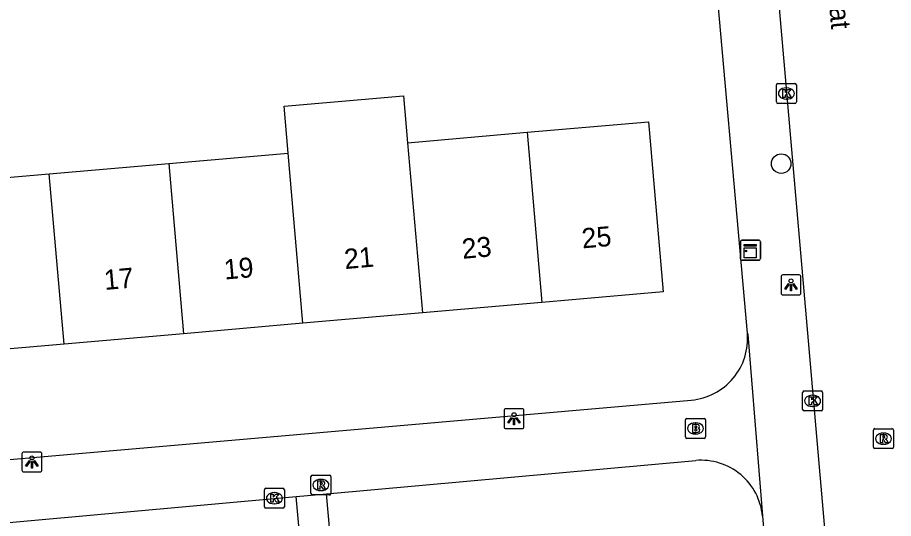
# Model space of a CAD drawing. Extents: x 160557 to 161245, y 385330 to 386505.
# Drawn here: x 161028.26 to 161072.1, y 385560.8 to 385585.88 of the extents above; entities that cross this region are included whole.
import ezdxf

# ---------------------------------------------------------------- set-up
doc = ezdxf.new("R2010")
doc.units = 0
for name, color, linetype in [('IMGEO_Boom', 7, 'Continuous'), ('IMGEO_Brandkraan', 7, 'Continuous'), ('IMGEO_Kast', 7, 'Continuous'), ('IMGEO_Kolk', 7, 'Continuous'), ('IMGEO_Lichtpunt', 7, 'Continuous'), ('IMGEO_Openbare_ruimte_label', 7, 'Continuous'), ('IMGEO_Pand', 7, 'Continuous'), ('IMGEO_Pand_nummerreeks', 7, 'Continuous'), ('IMGEO_Rijbaan_lokaal_open', 7, 'Continuous'), ('IMGEO_Rioolput', 7, 'Continuous'), ('IMGEO_Voetpad_open', 7, 'Continuous')]:
    doc.layers.add(name, color=color, linetype=linetype)

msp = doc.modelspace()

# ---------------------------------------------------------------- linework, layer by layer
at = {"layer": 'IMGEO_Boom'}
msp.add_circle((161066.479, 385578.559), 0.489, dxfattribs=at)
at = {"layer": 'IMGEO_Brandkraan'}
for p, q in [((161061.688, 385564.879), (161061.688, 385565.731)), ((161061.763, 385565.805), (161062.615, 385565.805)), ((161062.176, 385565.585), (161062.201, 385565.585)), ((161062.689, 385565.731), (161062.689, 385564.879)), ((161062.199, 385565.025), (161062.174, 385565.025)), ((161062.615, 385564.805), (161061.763, 385564.805))]:
    msp.add_line(p, q, dxfattribs=at)
for points in [[(161061.688, 385564.879), (161061.688, 385565.731)], [(161061.763, 385565.805), (161062.615, 385565.805)], [(161062.036, 385565.505), (161062.036, 385565.105), (161062.249, 385565.105)], [(161062.267, 385565.505), (161062.036, 385565.505)], [(161062.215, 385565.424), (161062.161, 385565.424), (161062.161, 385565.348)], [(161062.689, 385565.731), (161062.689, 385564.879)], [(161062.161, 385565.348), (161062.214, 385565.348)], [(161062.223, 385565.272), (161062.161, 385565.272), (161062.161, 385565.191)], [(161062.161, 385565.191), (161062.223, 385565.191)], [(161062.615, 385564.805), (161061.763, 385564.805)]]:
    msp.add_lwpolyline(points, dxfattribs=at)
for centre, radius, start, end in [((161061.765, 385565.729), 0.0765, 91.552, 178.448), ((161061.765, 385565.729), 0.0765, 91.552, 178.448), ((161062.216, 385565.386), 0.0379, 267.8285, 90.9355), ((161062.271, 385565.36), 0.145, 59.4692, 91.5367), ((161062.296, 385565.407), 0.0922, 285.5137, 58.1501), ((161062.613, 385565.729), 0.0765, 1.552, 88.448), ((161062.613, 385565.729), 0.0765, 1.552, 88.448), ((161062.224, 385565.231), 0.0404, 269.8759, 90.5077), ((161062.255, 385565.356), 0.251, 268.6676, 293.5347), ((161062.301, 385565.215), 0.105, 301.3115, 78.989), ((161061.765, 385564.881), 0.0765, 181.552, 268.448), ((161061.765, 385564.881), 0.0765, 181.552, 268.448), ((161062.613, 385564.881), 0.0765, 271.552, 358.448), ((161062.613, 385564.881), 0.0765, 271.552, 358.448)]:
    msp.add_arc(centre, radius, start, end, dxfattribs=at)
for centre, major_axis, ratio, start_param, end_param in [((161062.175, 385565.305), (-0.387, 0.002), 0.722429, 4.712389, 7.853982), ((161062.2, 385565.305), (-0.39, 0.002), 0.717154, 1.570796, 4.712389)]:
    msp.add_ellipse(centre, major_axis=major_axis, ratio=ratio, start_param=start_param, end_param=end_param, dxfattribs=at)
at = {"layer": 'IMGEO_Kast'}
for p, q in [((161064.436, 385573.801), (161064.436, 385574.642)), ((161064.436, 385574.642), (161064.436, 385573.801)), ((161064.511, 385574.726), (161065.352, 385574.726)), ((161065.352, 385574.726), (161064.511, 385574.726)), ((161065.436, 385574.651), (161065.436, 385573.81)), ((161065.436, 385573.81), (161065.436, 385574.651)), ((161065.361, 385573.726), (161064.52, 385573.726)), ((161064.52, 385573.726), (161065.361, 385573.726))]:
    msp.add_line(p, q, dxfattribs=at)
for points in [[(161064.631, 385574.516), (161065.231, 385574.516), (161065.231, 385574.431), (161064.631, 385574.431), (161064.631, 385574.516)], [(161064.631, 385574.341), (161065.231, 385574.341), (161065.231, 385573.852), (161064.631, 385573.852), (161064.631, 385574.341)]]:
    msp.add_lwpolyline(points, dxfattribs=at)
msp.add_circle((161064.715, 385574.19), 0.0377, dxfattribs=at)
for centre, start, end in [((161064.514, 385574.648), 92.4484, 184.2845), ((161064.514, 385574.648), 92.4484, 184.2845), ((161065.358, 385574.648), 2.4484, 94.2845), ((161065.358, 385574.648), 2.4484, 94.2845), ((161064.514, 385573.804), 182.4484, 274.2845), ((161064.514, 385573.804), 182.4484, 274.2845), ((161065.358, 385573.804), 272.4484, 4.2845), ((161065.358, 385573.804), 272.4484, 4.2845)]:
    msp.add_arc(centre, 0.0779, start, end, dxfattribs=at)
at = {"layer": 'IMGEO_Kolk'}
for p, q in [((161066.237, 385581.646), (161066.237, 385582.498)), ((161066.312, 385582.572), (161067.164, 385582.572)), ((161067.238, 385582.498), (161067.238, 385581.646)), ((161066.725, 385582.352), (161066.75, 385582.352)), ((161066.748, 385581.792), (161066.723, 385581.792)), ((161067.164, 385581.572), (161066.312, 385581.572)), ((161067.624, 385567.182), (161068.476, 385567.182)), ((161067.549, 385566.256), (161067.549, 385567.108)), ((161068.037, 385566.962), (161068.062, 385566.962)), ((161068.55, 385567.108), (161068.55, 385566.256)), ((161068.06, 385566.402), (161068.035, 385566.402)), ((161068.476, 385566.182), (161067.624, 385566.182)), ((161040.615, 385561.383), (161040.615, 385562.235)), ((161040.69, 385562.309), (161041.542, 385562.309)), ((161041.103, 385562.089), (161041.128, 385562.089)), ((161041.616, 385562.235), (161041.616, 385561.383)), ((161041.126, 385561.529), (161041.101, 385561.529)), ((161041.542, 385561.309), (161040.69, 385561.309))]:
    msp.add_line(p, q, dxfattribs=at)
for points in [[(161066.237, 385581.646), (161066.237, 385582.498)], [(161066.312, 385582.572), (161067.164, 385582.572)], [(161067.238, 385582.498), (161067.238, 385581.646)], [(161066.558, 385582.272), (161066.681, 385582.272), (161066.681, 385582.121), (161066.811, 385582.272), (161066.975, 385582.272), (161066.829, 385582.121), (161066.982, 385581.872), (161066.83, 385581.872), (161066.745, 385582.036), (161066.681, 385581.969), (161066.681, 385581.872), (161066.558, 385581.872), (161066.558, 385582.272)], [(161067.164, 385581.572), (161066.312, 385581.572)], [(161067.624, 385567.182), (161068.476, 385567.182)], [(161067.549, 385566.256), (161067.549, 385567.108)], [(161067.87, 385566.882), (161067.993, 385566.882), (161067.993, 385566.731), (161068.123, 385566.882), (161068.287, 385566.882), (161068.141, 385566.731), (161068.294, 385566.482), (161068.142, 385566.482), (161068.057, 385566.646), (161067.993, 385566.579), (161067.993, 385566.482), (161067.87, 385566.482), (161067.87, 385566.882)], [(161068.55, 385567.108), (161068.55, 385566.256)], [(161068.476, 385566.182), (161067.624, 385566.182)], [(161040.615, 385561.383), (161040.615, 385562.235)], [(161040.69, 385562.309), (161041.542, 385562.309)], [(161040.936, 385562.009), (161041.059, 385562.009), (161041.059, 385561.858), (161041.189, 385562.009), (161041.353, 385562.009), (161041.207, 385561.858), (161041.36, 385561.609), (161041.208, 385561.609), (161041.123, 385561.773), (161041.059, 385561.706), (161041.059, 385561.609), (161040.936, 385561.609), (161040.936, 385562.009)], [(161041.616, 385562.235), (161041.616, 385561.383)], [(161041.542, 385561.309), (161040.69, 385561.309)]]:
    msp.add_lwpolyline(points, dxfattribs=at)
for centre, start, end in [((161066.314, 385582.496), 91.552, 178.448), ((161066.314, 385582.496), 91.552, 178.448), ((161067.162, 385582.496), 1.552, 88.448), ((161067.162, 385582.496), 1.552, 88.448), ((161066.314, 385581.648), 181.552, 268.448), ((161066.314, 385581.648), 181.552, 268.448), ((161067.162, 385581.648), 271.552, 358.448), ((161067.162, 385581.648), 271.552, 358.448), ((161067.626, 385567.106), 91.552, 178.448), ((161067.626, 385567.106), 91.552, 178.448), ((161068.474, 385567.106), 1.552, 88.448), ((161068.474, 385567.106), 1.552, 88.448), ((161067.626, 385566.258), 181.552, 268.448), ((161067.626, 385566.258), 181.552, 268.448), ((161068.474, 385566.258), 271.552, 358.448), ((161068.474, 385566.258), 271.552, 358.448), ((161040.692, 385562.233), 91.552, 178.448), ((161040.692, 385562.233), 91.552, 178.448), ((161041.54, 385562.233), 1.552, 88.448), ((161041.54, 385562.233), 1.552, 88.448), ((161040.692, 385561.385), 181.552, 268.448), ((161040.692, 385561.385), 181.552, 268.448), ((161041.54, 385561.385), 271.552, 358.448), ((161041.54, 385561.385), 271.552, 358.448)]:
    msp.add_arc(centre, 0.0765, start, end, dxfattribs=at)
for centre, major_axis, ratio, start_param, end_param in [((161066.724, 385582.072), (-0.387, 0.002), 0.722429, 4.712389, 7.853982), ((161066.749, 385582.072), (-0.39, 0.002), 0.717154, 1.570796, 4.712389), ((161068.036, 385566.682), (-0.387, 0.002), 0.722429, 4.712389, 7.853982), ((161068.061, 385566.682), (-0.39, 0.002), 0.717154, 1.570796, 4.712389), ((161041.102, 385561.809), (-0.387, 0.002), 0.722429, 4.712389, 7.853982), ((161041.127, 385561.809), (-0.39, 0.002), 0.717154, 1.570796, 4.712389)]:
    msp.add_ellipse(centre, major_axis=major_axis, ratio=ratio, start_param=start_param, end_param=end_param, dxfattribs=at)
at = {"layer": 'IMGEO_Lichtpunt'}
for p, q in [((161066.469, 385572.892), (161066.469, 385572.085)), ((161066.469, 385572.892), (161066.469, 385572.085)), ((161067.371, 385572.987), (161066.563, 385572.987)), ((161067.371, 385572.987), (161066.563, 385572.987)), ((161067.465, 385572.085), (161067.465, 385572.892)), ((161067.465, 385572.085), (161067.465, 385572.892)), ((161066.563, 385571.991), (161067.371, 385571.991)), ((161066.563, 385571.991), (161067.371, 385571.991)), ((161053.51, 385566.29), (161052.702, 385566.29)), ((161053.51, 385566.29), (161052.702, 385566.29)), ((161052.608, 385566.195), (161052.608, 385565.388)), ((161052.608, 385566.195), (161052.608, 385565.388)), ((161053.604, 385565.388), (161053.604, 385566.195)), ((161053.604, 385565.388), (161053.604, 385566.195)), ((161052.702, 385565.294), (161053.51, 385565.294)), ((161052.702, 385565.294), (161053.51, 385565.294)), ((161029.383, 385564.123), (161028.575, 385564.123)), ((161029.383, 385564.123), (161028.575, 385564.123)), ((161028.481, 385564.028), (161028.481, 385563.221)), ((161028.481, 385564.028), (161028.481, 385563.221)), ((161029.477, 385563.221), (161029.477, 385564.028)), ((161029.477, 385563.221), (161029.477, 385564.028)), ((161028.575, 385563.127), (161029.383, 385563.127)), ((161028.575, 385563.127), (161029.383, 385563.127))]:
    msp.add_line(p, q, dxfattribs=at)
for points in [[(161066.843, 385572.556), (161066.882, 385572.528), (161066.694, 385572.266), (161066.656, 385572.293), (161066.843, 385572.556)], [(161066.945, 385572.508), (161066.992, 385572.508), (161066.992, 385572.186), (161066.945, 385572.186), (161066.945, 385572.508)], [(161067.055, 385572.528), (161067.093, 385572.555), (161067.28, 385572.293), (161067.241, 385572.265), (161067.055, 385572.528)], [(161052.982, 385565.859), (161053.021, 385565.831), (161052.833, 385565.569), (161052.795, 385565.596), (161052.982, 385565.859)], [(161053.194, 385565.831), (161053.232, 385565.858), (161053.419, 385565.596), (161053.38, 385565.568), (161053.194, 385565.831)], [(161053.084, 385565.811), (161053.131, 385565.811), (161053.131, 385565.489), (161053.084, 385565.489), (161053.084, 385565.811)], [(161028.855, 385563.692), (161028.894, 385563.664), (161028.706, 385563.402), (161028.668, 385563.429), (161028.855, 385563.692)], [(161028.957, 385563.644), (161029.004, 385563.644), (161029.004, 385563.322), (161028.957, 385563.322), (161028.957, 385563.644)], [(161029.067, 385563.664), (161029.105, 385563.691), (161029.292, 385563.429), (161029.253, 385563.401), (161029.067, 385563.664)]]:
    msp.add_lwpolyline(points, dxfattribs=at)
for centre in [(161066.968, 385572.69), (161053.107, 385565.993), (161028.98, 385563.826)]:
    msp.add_circle(centre, 0.0994, dxfattribs=at)
for centre, start, end in [((161066.563, 385572.892), 90, 180), ((161066.563, 385572.892), 90, 180), ((161067.371, 385572.892), 0, 90), ((161067.371, 385572.892), 0, 90), ((161066.563, 385572.085), 180, 270), ((161066.563, 385572.085), 180, 270), ((161067.371, 385572.085), 270, 0), ((161067.371, 385572.085), 270, 360), ((161052.702, 385566.195), 90, 180), ((161052.702, 385566.195), 90, 180), ((161053.51, 385566.195), 0, 90), ((161053.51, 385566.195), 0, 90), ((161052.702, 385565.388), 180, 270), ((161052.702, 385565.388), 180, 270), ((161053.51, 385565.388), 270, 0), ((161053.51, 385565.388), 270, 360), ((161028.575, 385564.028), 90, 180), ((161028.575, 385564.028), 90, 180), ((161029.383, 385564.028), 0, 90), ((161029.383, 385564.028), 0, 90), ((161028.575, 385563.221), 180, 270), ((161028.575, 385563.221), 180, 270), ((161029.383, 385563.221), 270, 0), ((161029.383, 385563.221), 270, 360)]:
    msp.add_arc(centre, 0.0946, start, end, dxfattribs=at)
at = {"layer": 'IMGEO_Pand'}
for points in [[(161041.803, 385579.088), (161041.598, 385581.437), (161047.575, 385581.957), (161047.78, 385579.608)], [(161053.758, 385580.129), (161059.835, 385580.658), (161060.577, 385572.137), (161054.5, 385571.608)], [(161047.78, 385579.608), (161053.758, 385580.129)], [(161053.758, 385580.129), (161054.5, 385571.608)], [(161047.78, 385579.608), (161048.522, 385571.087)], [(161035.826, 385578.568), (161041.803, 385579.088)], [(161042.545, 385570.567), (161041.803, 385579.088)], [(161029.848, 385578.047), (161035.826, 385578.568)], [(161035.826, 385578.568), (161036.568, 385570.047)], [(161023.871, 385577.527), (161029.848, 385578.047)], [(161030.59, 385569.526), (161029.848, 385578.047)], [(161054.5, 385571.608), (161048.522, 385571.087)], [(161048.522, 385571.087), (161042.545, 385570.567)], [(161042.545, 385570.567), (161036.568, 385570.047)], [(161036.568, 385570.047), (161030.59, 385569.526)], [(161030.59, 385569.526), (161024.613, 385569.006)]]:
    msp.add_lwpolyline(points, dxfattribs=at)
at = {"layer": 'IMGEO_Rijbaan_lokaal_open'}
msp.add_lwpolyline([(161071.555, 385527.133), (161071.554, 385527.151), (161071.552, 385527.169), (161064.234, 385611.073), (161063.712, 385617.074), (161063.655, 385617.485)], dxfattribs=at)
at = {"layer": 'IMGEO_Rioolput'}
for p, q in [((161071.095, 385564.366), (161071.095, 385565.218)), ((161071.17, 385565.292), (161072.022, 385565.292)), ((161071.583, 385565.072), (161071.608, 385565.072)), ((161072.096, 385565.218), (161072.096, 385564.366)), ((161072.022, 385564.292), (161071.17, 385564.292)), ((161071.606, 385564.512), (161071.581, 385564.512)), ((161042.943, 385562.046), (161042.943, 385562.898)), ((161043.018, 385562.972), (161043.87, 385562.972)), ((161043.944, 385562.898), (161043.944, 385562.046)), ((161043.431, 385562.752), (161043.456, 385562.752)), ((161043.87, 385561.972), (161043.018, 385561.972)), ((161043.454, 385562.192), (161043.429, 385562.192))]:
    msp.add_line(p, q, dxfattribs=at)
for points in [[(161071.095, 385564.366), (161071.095, 385565.218)], [(161071.17, 385565.292), (161072.022, 385565.292)], [(161071.684, 385564.99), (161071.432, 385564.992), (161071.432, 385564.592)], [(161072.096, 385565.218), (161072.096, 385564.366)], [(161071.432, 385564.592), (161071.556, 385564.592), (161071.556, 385564.754), (161071.567, 385564.754)], [(161071.61, 385564.911), (161071.556, 385564.911), (161071.556, 385564.83)], [(161071.556, 385564.83), (161071.608, 385564.83)], [(161071.614, 385564.725), (161071.685, 385564.592), (161071.825, 385564.592), (161071.76, 385564.718)], [(161072.022, 385564.292), (161071.17, 385564.292)], [(161042.943, 385562.046), (161042.943, 385562.898)], [(161043.018, 385562.972), (161043.87, 385562.972)], [(161043.944, 385562.898), (161043.944, 385562.046)], [(161043.532, 385562.67), (161043.28, 385562.672), (161043.28, 385562.272)], [(161043.28, 385562.272), (161043.404, 385562.272), (161043.404, 385562.434), (161043.415, 385562.434)], [(161043.458, 385562.591), (161043.404, 385562.591), (161043.404, 385562.51)], [(161043.404, 385562.51), (161043.456, 385562.51)], [(161043.462, 385562.405), (161043.533, 385562.272), (161043.673, 385562.272), (161043.608, 385562.398)], [(161043.87, 385561.972), (161043.018, 385561.972)]]:
    msp.add_lwpolyline(points, dxfattribs=at)
for centre, radius, start, end in [((161071.172, 385565.216), 0.0765, 91.552, 178.448), ((161071.172, 385565.216), 0.0765, 91.552, 178.448), ((161071.683, 385564.88), 0.109, 350.3612, 89.416), ((161072.02, 385565.216), 0.0765, 1.552, 88.448), ((161072.02, 385565.216), 0.0765, 1.552, 88.448), ((161071.566, 385564.701), 0.0533, 26.0293, 88.6989), ((161071.592, 385565.019), 0.19, 274.7715, 282.9687), ((161071.616, 385564.815), 0.0964, 77.0061, 93.1865), ((161071.63, 385564.872), 0.0378, 276.6634, 79.6772), ((161071.681, 385564.88), 0.112, 277.5842, 350.9817), ((161071.665, 385564.665), 0.108, 29.5134, 73.7905), ((161071.172, 385564.368), 0.0765, 181.552, 268.448), ((161071.172, 385564.368), 0.0765, 181.552, 268.448), ((161072.02, 385564.368), 0.0765, 271.552, 358.448), ((161072.02, 385564.368), 0.0765, 271.552, 358.448), ((161043.02, 385562.896), 0.0765, 91.552, 178.448), ((161043.02, 385562.896), 0.0765, 91.552, 178.448), ((161043.868, 385562.896), 0.0765, 1.552, 88.448), ((161043.868, 385562.896), 0.0765, 1.552, 88.448), ((161043.414, 385562.381), 0.0533, 26.0293, 88.6989), ((161043.44, 385562.699), 0.19, 274.7715, 282.9687), ((161043.464, 385562.495), 0.0964, 77.0061, 93.1865), ((161043.478, 385562.552), 0.0378, 276.6634, 79.6772), ((161043.531, 385562.56), 0.109, 350.3612, 89.416), ((161043.529, 385562.56), 0.112, 277.5842, 350.9817), ((161043.513, 385562.345), 0.108, 29.5134, 73.7905), ((161043.02, 385562.048), 0.0765, 181.552, 268.448), ((161043.02, 385562.048), 0.0765, 181.552, 268.448), ((161043.868, 385562.048), 0.0765, 271.552, 358.448), ((161043.868, 385562.048), 0.0765, 271.552, 358.448)]:
    msp.add_arc(centre, radius, start, end, dxfattribs=at)
for centre, major_axis, ratio, start_param, end_param in [((161071.582, 385564.792), (-0.387, 0.002), 0.722429, 4.712389, 7.853982), ((161071.607, 385564.792), (-0.39, 0.002), 0.717154, 1.570796, 4.712389), ((161043.43, 385562.472), (-0.387, 0.002), 0.722429, 4.712389, 7.853982), ((161043.455, 385562.472), (-0.39, 0.002), 0.717154, 1.570796, 4.712389)]:
    msp.add_ellipse(centre, major_axis=major_axis, ratio=ratio, start_param=start_param, end_param=end_param, dxfattribs=at)
at = {"layer": 'IMGEO_Voetpad_open'}
for points in [[(161064.786, 385570.078), (161062.932, 385590.876)], [(161064.786, 385570.078), (161064.802, 385570.012), (161065.542, 385560.933), (161065.541, 385560.907)], [(161005.83, 385561.822), (161061.98, 385566.724)], [(161043.717, 385562.025), (161062.203, 385563.698)], [(161023.592, 385560.203), (161042.213, 385561.889)], [(161042.213, 385561.889), (161043.717, 385562.025)], [(161042.562, 385558.037), (161042.213, 385561.889)], [(161044.071, 385558.116), (161043.717, 385562.025)], [(161065.541, 385560.907), (161070.343, 385505.975)]]:
    msp.add_lwpolyline(points, dxfattribs=at)
for centre, radius, start, end in [((161061.706, 385569.804), 3.092, 275.0753, 5.0921), ((161062.478, 385560.635), 3.075, 5.0661, 95.134)]:
    msp.add_arc(centre, radius, start, end, dxfattribs=at)

# ---------------------------------------------------------------- texts
at = {"layer": 'IMGEO_Openbare_ruimte_label'}
msp.add_text('Leenhoffstraat', height=1, rotation=275.1062, dxfattribs=at).set_placement((161068.225, 385593.78))
at = {"layer": 'IMGEO_Pand_nummerreeks'}
for s, rotation, p in [('25', 4.976, (161056.536, 385574.315)), ('23', 4.976, (161050.537, 385573.793)), ('21', 4.9733, (161044.649, 385573.28)), ('19', 4.976, (161038.628, 385572.756)), ('17', 4.976, (161032.629, 385572.234))]:
    msp.add_text(s, height=1, rotation=rotation, dxfattribs=at).set_placement(p)

doc.saveas('drawing.dxf')
